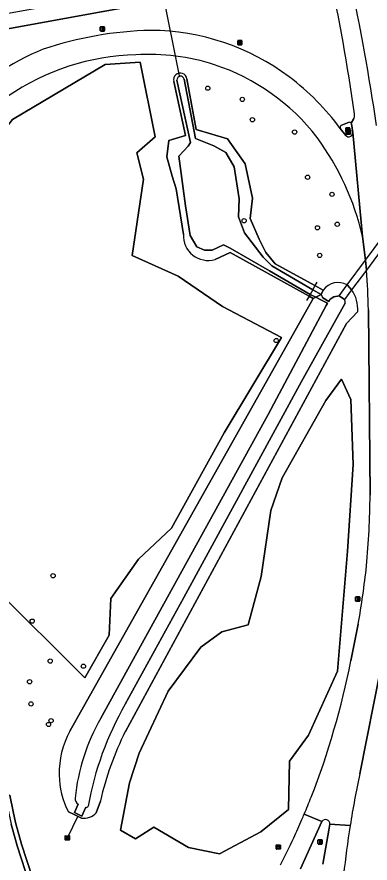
# Model space of a CAD drawing. Extents: x 154324 to 155744, y 382937 to 384188.
# Drawn here: x 155108.8 to 155190.2, y 383299.8 to 383494.7 of the extents above; entities that cross this region are included whole.
import ezdxf

# ---------------------------------------------------------------- set-up
doc = ezdxf.new("R2010")
doc.units = 0
for name, color, linetype in [('IMGEO_Berm_groen', 7, 'Continuous'), ('IMGEO_Boom', 7, 'Continuous'), ('IMGEO_Duiker', 7, 'Continuous'), ('IMGEO_Fietspad_gesloten', 7, 'Continuous'), ('IMGEO_Groenvoorziening', 7, 'Continuous'), ('IMGEO_Lichtmast', 7, 'Continuous'), ('IMGEO_Loofbos', 7, 'Continuous'), ('IMGEO_Oever', 7, 'Continuous'), ('IMGEO_Rijbaan_regionaal_gesloten', 7, 'Continuous'), ('IMGEO_Rioolput', 7, 'Continuous'), ('IMGEO_Stuw', 7, 'Continuous'), ('IMGEO_Verkeersbordpaal', 7, 'Continuous'), ('IMGEO_Verkeerseiland_gesloten', 7, 'Continuous'), ('IMGEO_Voetpad_gesloten', 7, 'Continuous'), ('IMGEO_Waterloop', 7, 'Continuous'), ('IMGEO_Wegwijzer', 7, 'Continuous')]:
    doc.layers.add(name, color=color, linetype=linetype)

msp = doc.modelspace()

# ---------------------------------------------------------------- linework, layer by layer
at = {"layer": 'IMGEO_Berm_groen'}
for points in [[(155180.65, 383505.29), (155151.11, 383500), (155129.47, 383496.09), (155075.66, 383486.31), (155082.15, 383448.22)], [(155185.8, 383470.25), (155186.33, 383471.1)], [(155183.46, 383469.66), (155185.36, 383470.45)], [(155179.06, 383309.32), (155174.13, 383298.46)], [(155179.26, 383299.52), (155180.66, 383307.32), (155180.9, 383308.7)]]:
    msp.add_lwpolyline(points, dxfattribs=at)
for centre, radius, start, end in [((154775.08, 383415.57), 415.39, 7.8632, 12.4741), ((154679.23, 383395.02), 517.83, 8.2926, 12.0914), ((155141.47, 383408.46), 83.15, 91.2797, 108.6919), ((155139.34, 383437.8), 53.79, 53.2193, 89.7128), ((155132.91, 383440.95), 49.69, 111.3529, 139.5552), ((155135.39, 383433.24), 59.81, 36.7339, 52.8057), ((155185.09, 383471.99), 1.52, 324.3358, 15.5221), ((155183.72, 383469.26), 0.47, 122.2955, 213.0001), ((155185.37, 383469.9), 0.553, 39.2403, 91.027), ((155179.9, 383308.78), 1, 355.272, 147.6159)]:
    msp.add_arc(centre, radius, start, end, dxfattribs=at)
at = {"layer": 'IMGEO_Boom'}
for centre in [(155152.77, 383478.27), (155160.73, 383475.68), (155163.05, 383471.01), (155172.77, 383468.16), (155175.78, 383457.75), (155181.41, 383453.82), (155161.15, 383447.74), (155182.62, 383446.93), (155178.05, 383446.11), (155178.56, 383439.74), (155168.54, 383420.14), (155117.1, 383365.96), (155112.28, 383355.49), (155116.43, 383346.29), (155124.1, 383345.12), (155111.68, 383341.54), (155112, 383336.42), (155116.63, 383332.57), (155116.05, 383331.69)]:
    msp.add_circle(centre, 0.489, dxfattribs=at)
at = {"layer": 'IMGEO_Duiker'}
for points in [[(155138.16, 383521), (155146.16, 383481.1)], [(155185.93, 383431.81), (155184.25, 383429.56), (155183.03, 383430.47), (155184.88, 383432.95), (155189.11, 383438.62), (155195.15, 383446.71), (155201, 383454.56), (155202.21, 383453.61), (155195.08, 383444.07), (155189.33, 383436.37), (155185.93, 383431.81)], [(155120.39, 383305.57), (155122.85, 383310.65)]]:
    msp.add_lwpolyline(points, dxfattribs=at)
at = {"layer": 'IMGEO_Fietspad_gesloten'}
msp.add_lwpolyline([(155179.8, 383508.8), (155131.38, 383500), (155129.06, 383499.58), (155075.08, 383489.81), (155075.66, 383486.31), (155129.47, 383496.09), (155151.11, 383500), (155180.65, 383505.29)], close=True, dxfattribs=at)
at = {"layer": 'IMGEO_Groenvoorziening'}
for points in [[(155098.47, 383394.88), (155093.4, 383424.98), (155093.91, 383445.3), (155100.94, 383462.49), (155107.74, 383471.09), (155129.14, 383483.74), (155137.14, 383484.28), (155140.63, 383467.07), (155136.38, 383463.41), (155137.91, 383457.31), (155135.32, 383439.71), (155145.95, 383434.99), (155156.14, 383427.97), (155169.73, 383420.84), (155156.55, 383398.84), (155144.4, 383376.88), (155136.83, 383369.75), (155130.45, 383360.74), (155130.04, 383352.23), (155124.39, 383342.47), (155103.49, 383363.14)], [(155140.34, 383308.02), (155136.11, 383305.37), (155132.63, 383307.36), (155134.71, 383318.27), (155136.94, 383325.11), (155143.66, 383339.38), (155151.14, 383349.48), (155155.97, 383353.05), (155162.08, 383354.62), (155165.05, 383365.81), (155167.31, 383380.96), (155169.91, 383388.52), (155179.96, 383406.31), (155183.57, 383411.21), (155185.73, 383406.58), (155186.26, 383391.6), (155184.96, 383371.6), (155182.67, 383343.96), (155176.02, 383329.21), (155171.58, 383323.23), (155171.38, 383312.11), (155165.03, 383306.92), (155155.47, 383301.88), (155148.33, 383303.32)]]:
    msp.add_lwpolyline(points, close=True, dxfattribs=at)
for points in [[(155147.16, 383444.6), (155145.44, 383455.12), (155144.54, 383457.97), (155143.35, 383462.44), (155143.81, 383466.22), (155147.6, 383467.36), (155144.91, 383479.85)], [(155147.96, 383480.42), (155150.11, 383468.78), (155157.28, 383466.59), (155161.36, 383460.85), (155163.04, 383452.94), (155162.53, 383448.27), (155164.58, 383443.49), (155166.18, 383440.39), (155168.33, 383437.84), (155177.48, 383432.78), (155179.38, 383431.76)], [(155189.33, 383436.37), (155189.11, 383438.62), (155188.41, 383444.13)], [(155120.95, 383330.14), (155177.09, 383429.82), (155176.11, 383430.39), (155157.94, 383440.4), (155154.43, 383438.81)], [(155184.88, 383432.95), (155184.97, 383432.9), (155185.93, 383431.81)], [(155187.32, 383426.77), (155184.78, 383424.05), (155133.76, 383330.06)], [(155190.18, 383384.55), (155189.8, 383427.18)], [(155185.74, 383346.32), (155187.43, 383354.77)], [(155100.52, 383351.42), (155104.59, 383322.75), (155106.08, 383315.19), (155107.14, 383315.4), (155107.89, 383311.61), (155108.45, 383309.09), (155109.85, 383304.1), (155114.87, 383288.59), (155115.51, 383288.77), (155139.19, 383262.36), (155139.4, 383261.91), (155138.55, 383261.12)], [(155192.64, 383344.72), (155187.81, 383320.31)], [(155128.03, 383314.06), (155127.04, 383311.36)], [(155121.93, 383310.92), (155120.64, 383311.57)], [(155123.65, 383310.12), (155121.93, 383310.92)]]:
    msp.add_lwpolyline(points, dxfattribs=at)
for centre, radius, start, end in [((155137.51, 383431.49), 54.49, 91.3707, 124.5656), ((155139.27, 383437.71), 48.35, 71.8983, 93.6303), ((155138.89, 383436.82), 49.32, 37.606, 71.8023), ((155146.42, 383480.21), 1.56, 7.6995, 193.4379), ((155129.52, 383430.91), 60.35, 12.6593, 36.6256), ((155152.86, 383444.29), 5.7, 176.901, 286.0337), ((155066.94, 383425.61), 122.86, 0.7335, 5.0243), ((155182.8, 383429.26), 4.24, 60.5819, 143.7868), ((155179.83, 383427.41), 7.52, 355.0988, 35.7921), ((155008.01, 383385.52), 182.17, 354.5529, 359.6932), ((154996.35, 383389), 194.12, 349.8427, 353.8578), ((155001.27, 383383), 188.09, 338.7818, 348.754), ((155138.58, 383320.53), 20.07, 151.4179, 181.3828), ((155196.71, 383298.52), 70.42, 153.3884, 167.2486), ((155136.24, 383319.99), 17.73, 179.8089, 208.3621), ((155411.39, 383272.58), 228.62, 167.9507, 170.99), ((155018.96, 383377.52), 169.61, 336.9268, 338.3456), ((155124.12, 383314.1), 4.01, 263.4006, 316.8481), ((154994.3, 383388.16), 196.47, 336.4852, 336.8898), ((155002.35, 383384.47), 187.62, 335.1325, 336.538), ((155409.42, 383272.93), 226.62, 170.9985, 173.8884), ((155004.81, 383383.46), 184.96, 332.9408, 335.094)]:
    msp.add_arc(centre, radius, start, end, dxfattribs=at)
at = {"layer": 'IMGEO_Lichtmast'}
for p, q in [((155127.98, 383491.54), (155127.98, 383492.34)), ((155127.98, 383492.34), (155127.98, 383491.54)), ((155128.08, 383492.44), (155128.87, 383492.44)), ((155128.87, 383492.44), (155128.08, 383492.44)), ((155128.97, 383492.34), (155128.97, 383491.54)), ((155128.97, 383491.54), (155128.97, 383492.34)), ((155128.87, 383491.44), (155128.08, 383491.44)), ((155128.08, 383491.44), (155128.87, 383491.44)), ((155159.66, 383488.36), (155159.66, 383489.16)), ((155159.66, 383489.16), (155159.66, 383488.36)), ((155159.76, 383489.26), (155160.55, 383489.26)), ((155160.55, 383489.26), (155159.76, 383489.26)), ((155160.65, 383489.16), (155160.65, 383488.36)), ((155160.65, 383488.36), (155160.65, 383489.16)), ((155160.55, 383488.26), (155159.76, 383488.26)), ((155159.76, 383488.26), (155160.55, 383488.26)), ((155184.57, 383468.26), (155184.57, 383469.06)), ((155184.57, 383469.06), (155184.57, 383468.26)), ((155184.67, 383469.16), (155185.45, 383469.16)), ((155185.45, 383469.16), (155184.67, 383469.16)), ((155185.55, 383469.06), (155185.55, 383468.26)), ((155185.55, 383468.26), (155185.55, 383469.06)), ((155185.45, 383468.16), (155184.67, 383468.16)), ((155184.67, 383468.16), (155185.45, 383468.16)), ((155178.15, 383304.25), (155178.15, 383305.05)), ((155178.15, 383305.05), (155178.15, 383304.25)), ((155178.25, 383305.15), (155179.04, 383305.15)), ((155179.04, 383305.15), (155178.25, 383305.15)), ((155179.14, 383305.05), (155179.14, 383304.25)), ((155179.14, 383304.25), (155179.14, 383305.05)), ((155179.04, 383304.15), (155178.25, 383304.15)), ((155178.25, 383304.15), (155179.04, 383304.15))]:
    msp.add_line(p, q, dxfattribs=at)
for points in [[(155128.4, 383492.32), (155128.55, 383492.32), (155128.55, 383491.57), (155128.4, 383491.57), (155128.4, 383492.32)], [(155160.08, 383489.13), (155160.23, 383489.13), (155160.23, 383488.38), (155160.08, 383488.38), (155160.08, 383489.13)], [(155184.99, 383469.04), (155185.14, 383469.04), (155185.14, 383468.29), (155184.99, 383468.29), (155184.99, 383469.04)], [(155178.57, 383305.03), (155178.72, 383305.03), (155178.72, 383304.28), (155178.57, 383304.28), (155178.57, 383305.03)]]:
    msp.add_lwpolyline(points, dxfattribs=at)
for centre, start, end in [((155128.08, 383492.34), 90, 180), ((155128.08, 383492.34), 90, 180), ((155128.87, 383492.34), 0, 90), ((155128.87, 383492.34), 360, 90), ((155128.08, 383491.54), 180, 270), ((155128.08, 383491.54), 180, 270), ((155128.87, 383491.54), 270, 0), ((155128.87, 383491.54), 270, 0), ((155159.76, 383489.16), 90, 180), ((155159.76, 383489.16), 90, 180), ((155159.76, 383488.36), 180, 270), ((155159.76, 383488.36), 180, 270), ((155160.55, 383489.16), 0, 90), ((155160.55, 383489.16), 360, 90), ((155160.55, 383488.36), 270, 0), ((155160.55, 383488.36), 270, 0), ((155184.67, 383469.06), 90, 180), ((155184.67, 383469.06), 90, 180), ((155185.45, 383469.06), 0, 90), ((155185.45, 383469.06), 360, 90), ((155184.67, 383468.26), 180, 270), ((155184.67, 383468.26), 180, 270), ((155185.45, 383468.26), 270, 0), ((155185.45, 383468.26), 270, 0), ((155178.25, 383305.05), 90, 180), ((155178.25, 383305.05), 90, 180), ((155179.04, 383305.05), 0, 90), ((155179.04, 383305.05), 360, 90), ((155178.25, 383304.25), 180, 270), ((155178.25, 383304.25), 180, 270), ((155179.04, 383304.25), 270, 0), ((155179.04, 383304.25), 270, 0)]:
    msp.add_arc(centre, 0.1, start, end, dxfattribs=at)
at = {"layer": 'IMGEO_Loofbos'}
for points in [[(155130.04, 383352.23), (155130.45, 383360.74), (155136.83, 383369.75), (155144.4, 383376.88), (155156.55, 383398.84), (155169.73, 383420.84), (155156.14, 383427.97), (155145.95, 383434.99), (155135.32, 383439.71), (155137.91, 383457.31), (155136.38, 383463.41), (155140.63, 383467.07), (155137.14, 383484.28), (155129.14, 383483.74), (155107.74, 383471.09), (155100.94, 383462.49), (155093.91, 383445.3), (155093.4, 383424.98), (155098.47, 383394.88), (155103.49, 383363.14), (155124.39, 383342.47)], [(155155.47, 383301.88), (155165.03, 383306.92), (155171.38, 383312.11), (155171.58, 383323.23), (155176.02, 383329.21), (155182.67, 383343.96), (155184.96, 383371.6), (155186.26, 383391.6), (155185.73, 383406.58), (155183.57, 383411.21), (155179.96, 383406.31), (155169.91, 383388.52), (155167.31, 383380.96), (155165.05, 383365.81), (155162.08, 383354.62), (155155.97, 383353.05), (155151.14, 383349.48), (155143.66, 383339.38), (155136.94, 383325.11), (155134.71, 383318.27), (155132.63, 383307.36), (155136.11, 383305.37), (155140.34, 383308.02), (155148.33, 383303.32)]]:
    msp.add_lwpolyline(points, close=True, dxfattribs=at)
at = {"layer": 'IMGEO_Oever'}
for points in [[(155144.91, 383479.85), (155147.6, 383467.36), (155143.81, 383466.22), (155143.35, 383462.44), (155144.54, 383457.97), (155145.44, 383455.12), (155147.16, 383444.6)], [(155154.43, 383438.81), (155157.94, 383440.4), (155176.11, 383430.39), (155177.09, 383429.82), (155177.67, 383430.11), (155176.34, 383430.78), (155167.03, 383436.2), (155157.94, 383441.42), (155156.39, 383442.16), (155153.76, 383440.93), (155152.02, 383440.93), (155150.24, 383441.74), (155148.67, 383444.37), (155147.65, 383451.16), (155146.08, 383462.61), (155148.26, 383464.88), (155148.81, 383465.75), (155145.65, 383480.15)], [(155147.29, 383480.38), (155149.9, 383466.69), (155154.14, 383464.99), (155156.9, 383463.46), (155158.81, 383460.19), (155159.98, 383452.82), (155159.86, 383448.62), (155161.21, 383444.92), (155165.5, 383439.36), (155167.54, 383437.32), (155176.95, 383431.85), (155178.94, 383430.75), (155179.38, 383431.76), (155177.48, 383432.78), (155168.33, 383437.84), (155166.18, 383440.39), (155164.58, 383443.49)], [(155164.58, 383443.49), (155162.53, 383448.27), (155163.04, 383452.94), (155161.36, 383460.85), (155157.28, 383466.59), (155150.11, 383468.78), (155147.96, 383480.42)], [(155179.38, 383431.76), (155178.94, 383430.75), (155179.26, 383429.94), (155180.64, 383429.14), (155180.98, 383429.64), (155181.85, 383430.24), (155183.03, 383430.47), (155184.25, 383429.56)], [(155185.93, 383431.81), (155184.97, 383432.9), (155184.88, 383432.95)], [(155128.12, 383333.13), (155166.72, 383403.1), (155180.03, 383428.24), (155180.26, 383428.58), (155180.36, 383428.72), (155178.97, 383429.46), (155177.67, 383430.11), (155177.09, 383429.82), (155120.95, 383330.14)], [(155184.46, 383428.73), (155174.39, 383410.72), (155147.22, 383360.97), (155133.73, 383336.34)], [(155184.78, 383424.05), (155187.32, 383426.77)], [(155133.76, 383330.06), (155184.78, 383424.05)], [(155124.62, 383312.64), (155123.71, 383310.6), (155122.07, 383311.4), (155122.9, 383313.36)], [(155127.04, 383311.36), (155128.03, 383314.06)], [(155120.64, 383311.57), (155121.93, 383310.92), (155123.65, 383310.12)]]:
    msp.add_lwpolyline(points, dxfattribs=at)
for centre, radius, start, end in [((155146.42, 383480.21), 1.56, 7.6995, 193.4379), ((155146.48, 383480.2), 0.828, 12.4073, 183.8824), ((155152.86, 383444.29), 5.7, 176.901, 286.0337), ((155182.8, 383429.26), 4.24, 60.5819, 143.7868), ((155179.83, 383427.41), 7.52, 355.0988, 35.7921), ((155183.07, 383428.82), 1.39, 355.9809, 32.0916), ((155196.24, 383300.33), 72.13, 150.059, 169.972), ((155167.99, 383310.08), 46.05, 149.9644, 174.2147), ((155138.58, 383320.53), 20.07, 151.4179, 181.3828), ((155196.71, 383298.52), 70.42, 153.3884, 167.2486), ((155136.24, 383319.99), 17.73, 179.8089, 208.3621), ((155123.42, 383314.51), 1.26, 170.525, 245.6987), ((155124.83, 383312.96), 0.386, 237.9475, 349.6499), ((155124.12, 383314.1), 4.01, 263.4006, 316.8481)]:
    msp.add_arc(centre, radius, start, end, dxfattribs=at)
at = {"layer": 'IMGEO_Rijbaan_regionaal_gesloten'}
for points in [[(155186.33, 383471.1), (155185.8, 383470.25), (155185.88, 383470.04), (155186.2, 383468.03), (155188.41, 383444.13), (155189.11, 383438.62), (155189.33, 383436.37)], [(155184.59, 383467.36), (155183.32, 383469.01)], [(155188.41, 383444.13), (155186.2, 383468.03)], [(155189.8, 383427.18), (155190.18, 383384.55)], [(155187.43, 383354.77), (155185.74, 383346.32)], [(155187.81, 383320.31), (155192.64, 383344.72)], [(155174.13, 383298.46), (155179.06, 383309.32), (155175, 383311.04)], [(155175, 383311.04), (155179.06, 383309.32)], [(155108.58, 383289.32), (155109.57, 383286.7), (155110.9, 383282.57), (155115.26, 383270.17), (155119.99, 383257.81), (155124.08, 383248.08), (155127.6, 383251.4), (155126.77, 383253.34), (155125.81, 383255.55), (155122.33, 383264.46), (155118.28, 383275.37), (155114.5, 383286.22), (155108.82, 383303.77), (155107.42, 383308.75)], [(155185.59, 383308.39), (155180.9, 383308.7), (155180.66, 383307.32), (155179.26, 383299.52)], [(155180.9, 383308.7), (155185.59, 383308.39)]]:
    msp.add_lwpolyline(points, dxfattribs=at)
for centre, radius, start, end in [((154775.08, 383415.57), 415.39, 7.8632, 12.4741), ((154679.23, 383395.02), 517.83, 8.2926, 12.0914), ((155141.47, 383408.46), 83.15, 91.2797, 108.6919), ((155139.34, 383437.8), 53.79, 53.2193, 89.7128), ((155132.91, 383440.95), 49.69, 111.3529, 139.5552), ((155137.51, 383431.49), 54.49, 91.3707, 124.5656), ((155139.27, 383437.71), 48.35, 71.8983, 93.6303), ((155138.89, 383436.82), 49.32, 37.606, 71.8023), ((155135.39, 383433.24), 59.81, 36.7339, 52.8057), ((155185.09, 383471.99), 1.52, 324.3358, 15.5221), ((155129.52, 383430.91), 60.35, 12.6593, 36.6256), ((155185.26, 383468.02), 0.941, 224.9821, 0.3437), ((155066.94, 383425.61), 122.86, 0.7335, 5.0243), ((155008.01, 383385.52), 182.17, 354.5529, 359.6932), ((154996.35, 383389), 194.12, 349.8427, 353.8578), ((155001.27, 383383), 188.09, 338.7818, 348.754), ((155411.39, 383272.58), 228.62, 167.9507, 170.99), ((155018.96, 383377.52), 169.61, 336.9268, 338.3456), ((154994.3, 383388.16), 196.47, 336.4852, 336.8898), ((155002.35, 383384.47), 187.62, 335.1325, 336.538), ((155179.9, 383308.78), 1, 355.272, 147.6159), ((155409.42, 383272.93), 226.62, 170.9985, 173.8884), ((155004.81, 383383.46), 184.96, 332.9408, 335.094)]:
    msp.add_arc(centre, radius, start, end, dxfattribs=at)
at = {"layer": 'IMGEO_Rioolput'}
for p, q in [((155119.89, 383305.15), (155119.89, 383306)), ((155119.96, 383306.07), (155120.82, 383306.07)), ((155120.82, 383305.07), (155119.96, 383305.07)), ((155120.15, 383305.57), (155120.15, 383305.58)), ((155120.19, 383305.62), (155120.59, 383305.62)), ((155120.59, 383305.53), (155120.19, 383305.53)), ((155120.4, 383305.29), (155120.37, 383305.29)), ((155120.38, 383305.85), (155120.4, 383305.85)), ((155120.63, 383305.58), (155120.63, 383305.57)), ((155120.89, 383306), (155120.89, 383305.15)), ((155168.5, 383303.01), (155168.5, 383303.86)), ((155168.57, 383303.93), (155169.43, 383303.93)), ((155168.76, 383303.43), (155168.76, 383303.44)), ((155168.8, 383303.48), (155169.2, 383303.48)), ((155169.2, 383303.39), (155168.8, 383303.39)), ((155169.01, 383303.15), (155168.98, 383303.15)), ((155168.99, 383303.71), (155169.01, 383303.71)), ((155169.24, 383303.44), (155169.24, 383303.43)), ((155169.5, 383303.86), (155169.5, 383303.01)), ((155169.43, 383302.93), (155168.57, 383302.93))]:
    msp.add_line(p, q, dxfattribs=at)
for points in [[(155119.89, 383305.15), (155119.89, 383306)], [(155119.96, 383306.07), (155120.82, 383306.07)], [(155120.82, 383305.07), (155119.96, 383305.07)], [(155120.89, 383306), (155120.89, 383305.15)], [(155168.5, 383303.01), (155168.5, 383303.86)], [(155168.57, 383303.93), (155169.43, 383303.93)], [(155169.5, 383303.86), (155169.5, 383303.01)], [(155169.43, 383302.93), (155168.57, 383302.93)]]:
    msp.add_lwpolyline(points, dxfattribs=at)
for centre, radius, start, end in [((155119.97, 383306), 0.0765, 91.552, 178.448), ((155119.97, 383306), 0.0765, 91.552, 178.448), ((155119.97, 383305.15), 0.0765, 181.552, 268.448), ((155119.97, 383305.15), 0.0765, 181.552, 268.448), ((155120.19, 383305.58), 0.0403, 85.8775, 175.7526), ((155120.18, 383305.57), 0.0366, 178.938, 274.7102), ((155120.59, 383305.58), 0.0386, 1.7309, 96.639), ((155120.59, 383305.57), 0.043, 264.8664, 352.4533), ((155120.81, 383306), 0.0765, 1.552, 88.448), ((155120.81, 383306), 0.0765, 1.552, 88.448), ((155120.81, 383305.15), 0.0765, 271.552, 358.448), ((155120.81, 383305.15), 0.0765, 271.552, 358.448), ((155168.58, 383303.86), 0.0765, 91.552, 178.448), ((155168.58, 383303.86), 0.0765, 91.552, 178.448), ((155168.8, 383303.44), 0.0403, 85.8775, 175.7526), ((155168.79, 383303.43), 0.0366, 178.938, 274.7102), ((155169.2, 383303.44), 0.0386, 1.7309, 96.639), ((155169.2, 383303.43), 0.043, 264.8664, 352.4533), ((155169.42, 383303.86), 0.0765, 1.552, 88.448), ((155169.42, 383303.86), 0.0765, 1.552, 88.448), ((155168.58, 383303.01), 0.0765, 181.552, 268.448), ((155168.58, 383303.01), 0.0765, 181.552, 268.448), ((155169.42, 383303.01), 0.0765, 271.552, 358.448), ((155169.42, 383303.01), 0.0765, 271.552, 358.448)]:
    msp.add_arc(centre, radius, start, end, dxfattribs=at)
for centre, major_axis, ratio, start_param, end_param in [((155120.38, 383305.57), (-0.387, 0.002), 0.722429, 4.712389, 7.853982), ((155120.4, 383305.57), (-0.39, 0.002), 0.717154, 1.570796, 4.712389), ((155168.99, 383303.43), (-0.387, 0.002), 0.722429, 4.712389, 7.853982), ((155169.01, 383303.43), (-0.39, 0.002), 0.717154, 1.570796, 4.712389)]:
    msp.add_ellipse(centre, major_axis=major_axis, ratio=ratio, start_param=start_param, end_param=end_param, dxfattribs=at)
at = {"layer": 'IMGEO_Stuw'}
msp.add_lwpolyline([(155177.94, 383433.57), (155177.48, 383432.78), (155176.95, 383431.85), (155176.34, 383430.78), (155176.11, 383430.39), (155175.52, 383429.35)], dxfattribs=at)
at = {"layer": 'IMGEO_Verkeersbordpaal'}
for p, q in [((155186.83, 383360.18), (155186.83, 383360.98)), ((155186.83, 383360.98), (155186.83, 383360.18)), ((155186.93, 383361.08), (155187.72, 383361.08)), ((155187.72, 383361.08), (155186.93, 383361.08)), ((155187.72, 383360.08), (155186.93, 383360.08)), ((155186.93, 383360.08), (155187.72, 383360.08)), ((155187.82, 383360.98), (155187.82, 383360.18)), ((155187.82, 383360.18), (155187.82, 383360.98))]:
    msp.add_line(p, q, dxfattribs=at)
msp.add_lwpolyline([(155187.25, 383360.96), (155187.4, 383360.96), (155187.4, 383360.21), (155187.25, 383360.21), (155187.25, 383360.96)], dxfattribs=at)
for centre, start, end in [((155186.93, 383360.98), 90, 180), ((155186.93, 383360.98), 90, 180), ((155186.93, 383360.18), 180, 270), ((155186.93, 383360.18), 180, 270), ((155187.72, 383360.98), 0, 90), ((155187.72, 383360.98), 360, 90), ((155187.72, 383360.18), 270, 0), ((155187.72, 383360.18), 270, 0)]:
    msp.add_arc(centre, 0.1, start, end, dxfattribs=at)
at = {"layer": 'IMGEO_Verkeerseiland_gesloten'}
for points in [[(155183.32, 383469.01), (155184.59, 383467.36)], [(155185.36, 383470.45), (155183.46, 383469.66)], [(155185.88, 383470.04), (155185.8, 383470.25)], [(155186.2, 383468.03), (155185.88, 383470.04)]]:
    msp.add_lwpolyline(points, dxfattribs=at)
for centre, radius, start, end in [((155183.72, 383469.26), 0.47, 122.2955, 213.0001), ((155185.37, 383469.9), 0.553, 39.2403, 91.027), ((155185.26, 383468.02), 0.941, 224.9821, 0.3437)]:
    msp.add_arc(centre, radius, start, end, dxfattribs=at)
at = {"layer": 'IMGEO_Voetpad_gesloten'}
msp.add_lwpolyline([(155116.01, 383285.13), (155114.87, 383288.59), (155109.85, 383304.1), (155108.45, 383309.09), (155107.89, 383311.61), (155107.14, 383315.4), (155106.08, 383315.19), (155106.86, 383311.28), (155107.42, 383308.75), (155108.82, 383303.77), (155114.5, 383286.22), (155118.28, 383275.37), (155122.33, 383264.46), (155125.81, 383255.55), (155126.77, 383253.34), (155127.6, 383251.4), (155128.44, 383252.19), (155124.51, 383261.83), (155121.08, 383270.82)], close=True, dxfattribs=at)
at = {"layer": 'IMGEO_Waterloop'}
for points in [[(155145.65, 383480.15), (155148.81, 383465.75), (155148.26, 383464.88), (155146.08, 383462.61), (155147.65, 383451.16), (155148.67, 383444.37), (155150.24, 383441.74), (155152.02, 383440.93), (155153.76, 383440.93), (155156.39, 383442.16), (155157.94, 383441.42), (155167.03, 383436.2), (155176.34, 383430.78), (155177.67, 383430.11), (155178.94, 383430.75), (155176.95, 383431.85), (155167.54, 383437.32), (155165.5, 383439.36), (155161.21, 383444.92), (155159.86, 383448.62), (155159.98, 383452.82), (155158.81, 383460.19)], [(155158.81, 383460.19), (155156.9, 383463.46), (155154.14, 383464.99), (155149.9, 383466.69), (155147.29, 383480.38)], [(155177.67, 383430.11), (155178.97, 383429.46), (155180.36, 383428.72), (155180.26, 383428.58), (155180.03, 383428.24), (155166.72, 383403.1), (155128.12, 383333.13)], [(155184.25, 383429.56), (155183.03, 383430.47), (155181.85, 383430.24), (155180.98, 383429.64), (155180.64, 383429.14), (155179.26, 383429.94), (155178.94, 383430.75), (155177.67, 383430.11)], [(155133.73, 383336.34), (155147.22, 383360.97), (155174.39, 383410.72), (155184.46, 383428.73)], [(155122.9, 383313.36), (155122.07, 383311.4), (155123.71, 383310.6), (155124.62, 383312.64)]]:
    msp.add_lwpolyline(points, dxfattribs=at)
for centre, radius, start, end in [((155146.48, 383480.2), 0.828, 12.4073, 183.8824), ((155183.07, 383428.82), 1.39, 355.9809, 32.0916), ((155196.24, 383300.33), 72.13, 150.059, 169.972), ((155167.99, 383310.08), 46.05, 149.9644, 174.2147), ((155123.42, 383314.51), 1.26, 170.525, 245.6987), ((155124.83, 383312.96), 0.386, 237.9475, 349.6499)]:
    msp.add_arc(centre, radius, start, end, dxfattribs=at)
at = {"layer": 'IMGEO_Wegwijzer'}
for p, q in [((155184.67, 383467.81), (155184.67, 383468.6)), ((155184.67, 383468.6), (155184.67, 383467.81)), ((155184.77, 383468.7), (155185.56, 383468.7)), ((155185.56, 383468.7), (155184.77, 383468.7)), ((155185.56, 383467.71), (155184.77, 383467.71)), ((155184.77, 383467.71), (155185.56, 383467.71)), ((155185.66, 383468.6), (155185.66, 383467.81)), ((155185.66, 383467.81), (155185.66, 383468.6))]:
    msp.add_line(p, q, dxfattribs=at)
for points in [[(155184.77, 383468.44), (155185.56, 383468.44), (155185.56, 383467.97), (155184.77, 383467.97), (155184.77, 383468.44)], [(155184.84, 383468.37), (155184.84, 383468.04), (155185.5, 383468.04), (155185.5, 383468.37), (155184.84, 383468.37)]]:
    msp.add_lwpolyline(points, dxfattribs=at)
for centre, start, end in [((155184.77, 383468.6), 90, 180), ((155184.77, 383468.6), 90, 180), ((155184.77, 383467.81), 180, 270), ((155184.77, 383467.81), 180, 270), ((155185.56, 383468.6), 0, 90), ((155185.56, 383468.6), 360, 90), ((155185.56, 383467.81), 270, 0), ((155185.56, 383467.81), 270, 0)]:
    msp.add_arc(centre, 0.1, start, end, dxfattribs=at)

doc.saveas('drawing.dxf')
